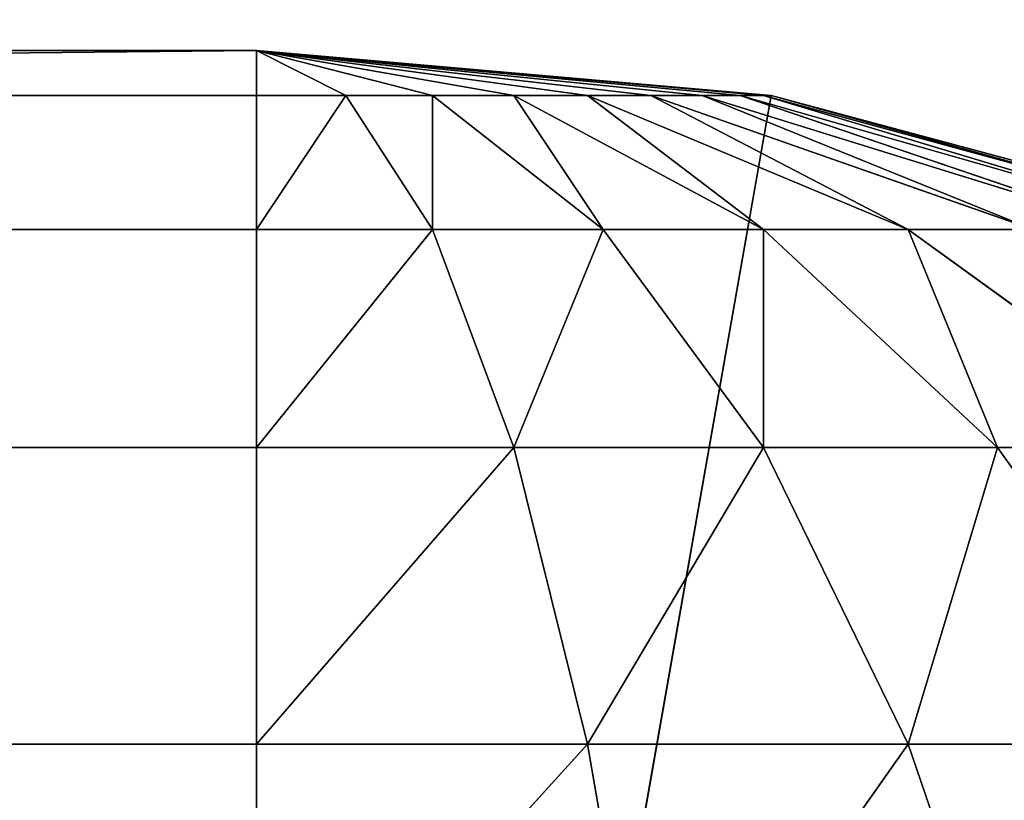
# Model space of a CAD drawing. Header units: centimetres. Extents: x 0.1 to 22.3, y 0.1 to 22.3.
# Tile 621 of 632: x 21.8215 to 21.8879, y 21.9652 to 22.0179. Entities that reach past the tile are written whole.
import ezdxf

# ---------------------------------------------------------------- set-up
doc = ezdxf.new("R2010")
doc.units = ezdxf.units.CM
doc.header["$LTSCALE"] = 2.54
doc.layers.get('0').update_dxf_attribs({"true_color": 0xff5454})

# ---------------------------------------------------------------- blocks, each defined once
blk = doc.blocks.new('Kosz na _mieci DELLA.STL')
at = {"color": 0}
for p, q in [((0.637475, 22.0158, 47.25), (21.837474, 22.0158, 47.25)), ((21.837474, 22.0158, 47.25), (0.637475, 22.0158, 15.95)), ((21.837474, 22.0158, 47.25), (0.637475, 22.0158, 15.95)), ((21.837474, 22.0158, 15.95), (0.637475, 22.0158, 15.95)), ((21.837474, 22.0158, 47.25), (0.637475, 21.8158, 47.25)), ((21.837474, 22.0158, 47.25), (0.637475, 21.8158, 47.25)), ((0.637475, 22.0158, 47.25), (21.837474, 22.0158, 47.25)), ((0.637475, 22.0158, 15.95), (21.837474, 22.012762, 15.915271)), ((0.637475, 22.0158, 15.95), (21.837474, 22.012762, 15.915271)), ((21.837474, 22.0158, 15.95), (0.637475, 22.0158, 15.95)), ((21.837474, 22.0158, 47.25), (21.837474, 22.0158, 15.95)), ((21.837474, 21.8158, 47.25), (21.837474, 22.0158, 47.25)), ((21.872205, 22.012762, 47.25), (21.837474, 22.0158, 47.25)), ((21.837474, 21.8158, 47.25), (21.837474, 22.0158, 47.25)), ((21.872205, 22.012762, 15.95), (21.837474, 22.0158, 15.95)), ((21.837474, 22.0158, 15.95), (21.872205, 22.012762, 47.25)), ((21.837474, 22.0158, 15.95), (21.872205, 22.012762, 47.25)), ((21.837474, 22.0158, 47.25), (21.837474, 22.0158, 15.95)), ((21.872205, 22.012762, 47.25), (21.837474, 22.0158, 47.25)), ((21.837474, 22.0158, 15.95), (21.837474, 22.012762, 15.915271)), ((21.872205, 22.012762, 15.95), (21.837474, 22.0158, 15.95)), ((21.871677, 22.012762, 15.94397), (21.837474, 22.0158, 15.95)), ((21.864079, 22.012762, 15.927676), (21.837474, 22.0158, 15.95)), ((21.837474, 22.0158, 15.95), (21.867551, 22.012762, 15.932635)), ((21.859799, 22.012762, 15.923396), (21.837474, 22.0158, 15.95)), ((21.864079, 22.012762, 15.927676), (21.837474, 22.0158, 15.95)), ((21.85484, 22.012762, 15.919923), (21.837474, 22.0158, 15.95)), ((21.859799, 22.012762, 15.923396), (21.837474, 22.0158, 15.95)), ((21.849353, 22.012762, 15.917365), (21.837474, 22.0158, 15.95)), ((21.85484, 22.012762, 15.919923), (21.837474, 22.0158, 15.95)), ((21.843504, 22.012762, 15.915797), (21.837474, 22.0158, 15.95)), ((21.849353, 22.012762, 15.917365), (21.837474, 22.0158, 15.95)), ((21.837474, 22.0158, 15.95), (21.837474, 22.012762, 15.915271)), ((21.843504, 22.012762, 15.915797), (21.837474, 22.0158, 15.95)), ((21.87011, 22.012762, 15.938121), (21.837474, 22.0158, 15.95)), ((21.871677, 22.012762, 15.94397), (21.837474, 22.0158, 15.95)), ((21.837474, 22.0158, 15.95), (21.867551, 22.012762, 15.932635)), ((21.87011, 22.012762, 15.938121), (21.837474, 22.0158, 15.95)), ((0.637475, 22.012762, 15.915271), (21.837474, 22.003738, 15.881596)), ((0.637475, 22.012762, 15.915271), (21.837474, 22.003738, 15.881596)), ((0.637475, 22.012762, 15.915271), (21.837474, 22.012762, 15.915271)), ((0.637475, 22.012762, 15.915271), (21.837474, 22.012762, 15.915271)), ((21.872205, 22.012762, 47.25), (21.837474, 21.8158, 47.25)), ((21.872205, 22.012762, 47.25), (21.837474, 21.8158, 47.25)), ((21.837474, 22.012762, 15.915271), (21.837474, 22.003738, 15.881596)), ((21.843504, 22.012762, 15.915797), (21.837474, 22.012762, 15.915271)), ((21.843504, 22.012762, 15.915797), (21.837474, 22.012762, 15.915271)), ((21.843504, 22.012762, 15.915797), (21.837474, 22.003738, 15.881596)), ((21.837474, 22.012762, 15.915271), (21.837474, 22.003738, 15.881596)), ((21.843504, 22.012762, 15.915797), (21.837474, 22.003738, 15.881596)), ((21.849353, 22.012762, 15.917365), (21.843504, 22.012762, 15.915797)), ((21.849353, 22.012762, 15.917365), (21.843504, 22.012762, 15.915797)), ((21.849353, 22.003738, 15.882635), (21.843504, 22.012762, 15.915797)), ((21.849353, 22.003738, 15.882635), (21.843504, 22.012762, 15.915797)), ((21.85484, 22.012762, 15.919923), (21.849353, 22.012762, 15.917365)), ((21.85484, 22.012762, 15.919923), (21.849353, 22.012762, 15.917365)), ((21.86087, 22.003738, 15.885721), (21.849353, 22.012762, 15.917365)), ((21.849353, 22.012762, 15.917365), (21.849353, 22.003738, 15.882635)), ((21.849353, 22.012762, 15.917365), (21.849353, 22.003738, 15.882635)), ((21.86087, 22.003738, 15.885721), (21.849353, 22.012762, 15.917365)), ((21.859799, 22.012762, 15.923396), (21.85484, 22.012762, 15.919923)), ((21.859799, 22.012762, 15.923396), (21.85484, 22.012762, 15.919923)), ((21.871677, 22.003738, 15.890761), (21.85484, 22.012762, 15.919923)), ((21.85484, 22.012762, 15.919923), (21.86087, 22.003738, 15.885721)), ((21.85484, 22.012762, 15.919923), (21.86087, 22.003738, 15.885721)), ((21.871677, 22.003738, 15.890761), (21.85484, 22.012762, 15.919923)), ((21.864079, 22.012762, 15.927676), (21.859799, 22.012762, 15.923396)), ((21.864079, 22.012762, 15.927676), (21.859799, 22.012762, 15.923396)), ((21.881444, 22.003738, 15.8976), (21.859799, 22.012762, 15.923396)), ((21.859799, 22.012762, 15.923396), (21.871677, 22.003738, 15.890761)), ((21.859799, 22.012762, 15.923396), (21.871677, 22.003738, 15.890761)), ((21.881444, 22.003738, 15.8976), (21.859799, 22.012762, 15.923396)), ((21.889876, 22.003738, 15.90603), (21.864079, 22.012762, 15.927676)), ((21.864079, 22.012762, 15.927676), (21.867551, 22.012762, 15.932635)), ((21.864079, 22.012762, 15.927676), (21.867551, 22.012762, 15.932635)), ((21.864079, 22.012762, 15.927676), (21.881444, 22.003738, 15.8976)), ((21.864079, 22.012762, 15.927676), (21.881444, 22.003738, 15.8976)), ((21.889876, 22.003738, 15.90603), (21.864079, 22.012762, 15.927676)), ((21.867551, 22.012762, 15.932635), (21.889876, 22.003738, 15.90603)), ((21.867551, 22.012762, 15.932635), (21.889876, 22.003738, 15.90603)), ((21.867551, 22.012762, 15.932635), (21.896715, 22.003738, 15.915797)), ((21.867551, 22.012762, 15.932635), (21.896715, 22.003738, 15.915797)), ((21.867551, 22.012762, 15.932635), (21.87011, 22.012762, 15.938121)), ((21.867551, 22.012762, 15.932635), (21.87011, 22.012762, 15.938121)), ((21.896715, 22.003738, 15.915797), (21.87011, 22.012762, 15.938121)), ((21.87011, 22.012762, 15.938121), (21.901753, 22.003738, 15.926604)), ((21.87011, 22.012762, 15.938121), (21.901753, 22.003738, 15.926604)), ((21.87011, 22.012762, 15.938121), (21.871677, 22.012762, 15.94397)), ((21.87011, 22.012762, 15.938121), (21.871677, 22.012762, 15.94397)), ((21.896715, 22.003738, 15.915797), (21.87011, 22.012762, 15.938121)), ((21.872205, 22.012762, 15.95), (21.871677, 22.012762, 15.94397)), ((21.871677, 22.012762, 15.94397), (21.901753, 22.003738, 15.926604)), ((21.871677, 22.012762, 15.94397), (21.901753, 22.003738, 15.926604)), ((21.871677, 22.012762, 15.94397), (21.90484, 22.003738, 15.938121)), ((21.871677, 22.012762, 15.94397), (21.90484, 22.003738, 15.938121)), ((21.872205, 22.012762, 15.95), (21.871677, 22.012762, 15.94397)), ((21.905879, 22.003738, 47.25), (21.872205, 22.012762, 47.25)), ((21.905879, 22.003738, 15.95), (21.872205, 22.012762, 15.95)), ((21.872205, 22.012762, 15.95), (21.905879, 22.003738, 47.25)), ((21.872205, 22.012762, 15.95), (21.905879, 22.003738, 47.25)), ((21.872205, 22.012762, 15.95), (21.872205, 22.012762, 47.25)), ((21.905879, 22.003738, 47.25), (21.872205, 22.012762, 47.25)), ((21.872205, 22.012762, 15.95), (21.872205, 22.012762, 47.25)), ((21.872205, 22.012762, 15.95), (21.90484, 22.003738, 15.938121)), ((21.872205, 22.012762, 15.95), (21.90484, 22.003738, 15.938121)), ((21.905879, 22.003738, 15.95), (21.872205, 22.012762, 15.95)), ((0.637475, 22.003738, 15.881596), (21.837474, 21.989006, 15.85)), ((0.637475, 22.003738, 15.881596), (21.837474, 21.989006, 15.85)), ((0.637475, 22.003738, 15.881596), (21.837474, 22.003738, 15.881596)), ((0.637475, 22.003738, 15.881596), (21.837474, 22.003738, 15.881596)), ((21.837474, 22.003738, 15.881596), (21.837474, 21.989006, 15.85)), ((21.849353, 22.003738, 15.882635), (21.837474, 22.003738, 15.881596)), ((21.849353, 22.003738, 15.882635), (21.837474, 22.003738, 15.881596)), ((21.849353, 22.003738, 15.882635), (21.837474, 21.989006, 15.85)), ((21.837474, 22.003738, 15.881596), (21.837474, 21.989006, 15.85)), ((21.849353, 22.003738, 15.882635), (21.837474, 21.989006, 15.85)), ((21.86087, 22.003738, 15.885721), (21.849353, 22.003738, 15.882635)), ((21.86087, 22.003738, 15.885721), (21.849353, 22.003738, 15.882635)), ((21.85484, 21.989006, 15.85152), (21.849353, 22.003738, 15.882635)), ((21.85484, 21.989006, 15.85152), (21.849353, 22.003738, 15.882635)), ((21.86087, 22.003738, 15.885721), (21.85484, 21.989006, 15.85152)), ((21.86087, 22.003738, 15.885721), (21.85484, 21.989006, 15.85152)), ((21.871677, 22.003738, 15.890761), (21.86087, 22.003738, 15.885721)), ((21.871677, 22.003738, 15.890761), (21.86087, 22.003738, 15.885721)), ((21.871677, 21.989006, 15.85603), (21.86087, 22.003738, 15.885721)), ((21.871677, 21.989006, 15.85603), (21.86087, 22.003738, 15.885721)), ((21.881444, 22.003738, 15.8976), (21.871677, 22.003738, 15.890761)), ((21.881444, 22.003738, 15.8976), (21.871677, 22.003738, 15.890761)), ((21.887474, 21.989006, 15.863397), (21.871677, 22.003738, 15.890761)), ((21.871677, 22.003738, 15.890761), (21.871677, 21.989006, 15.85603)), ((21.871677, 22.003738, 15.890761), (21.871677, 21.989006, 15.85603)), ((21.887474, 21.989006, 15.863397), (21.871677, 22.003738, 15.890761)), ((21.889876, 22.003738, 15.90603), (21.881444, 22.003738, 15.8976)), ((21.889876, 22.003738, 15.90603), (21.881444, 22.003738, 15.8976)), ((21.901753, 21.989006, 15.873396), (21.881444, 22.003738, 15.8976)), ((21.881444, 22.003738, 15.8976), (21.887474, 21.989006, 15.863397)), ((21.881444, 22.003738, 15.8976), (21.887474, 21.989006, 15.863397)), ((21.901753, 21.989006, 15.873396), (21.881444, 22.003738, 15.8976)), ((0.637475, 21.989006, 15.85), (21.837474, 21.969009, 15.821443)), ((0.637475, 21.989006, 15.85), (21.837474, 21.969009, 15.821443)), ((0.637475, 21.989006, 15.85), (21.837474, 21.989006, 15.85)), ((0.637475, 21.989006, 15.85), (21.837474, 21.989006, 15.85)), ((21.837474, 21.989006, 15.85), (21.837474, 21.969009, 15.821443)), ((21.85484, 21.989006, 15.85152), (21.837474, 21.989006, 15.85)), ((21.85484, 21.989006, 15.85152), (21.837474, 21.989006, 15.85)), ((21.85484, 21.989006, 15.85152), (21.837474, 21.969009, 15.821443)), ((21.837474, 21.989006, 15.85), (21.837474, 21.969009, 15.821443)), ((21.85484, 21.989006, 15.85152), (21.837474, 21.969009, 15.821443)), ((21.871677, 21.989006, 15.85603), (21.85484, 21.989006, 15.85152)), ((21.871677, 21.989006, 15.85603), (21.85484, 21.989006, 15.85152)), ((21.859799, 21.969009, 15.823396), (21.85484, 21.989006, 15.85152)), ((21.859799, 21.969009, 15.823396), (21.85484, 21.989006, 15.85152)), ((21.871677, 21.989006, 15.85603), (21.859799, 21.969009, 15.823396)), ((21.871677, 21.989006, 15.85603), (21.859799, 21.969009, 15.823396)), ((21.887474, 21.989006, 15.863397), (21.871677, 21.989006, 15.85603)), ((21.887474, 21.989006, 15.863397), (21.871677, 21.989006, 15.85603)), ((21.881444, 21.969009, 15.829196), (21.871677, 21.989006, 15.85603)), ((21.881444, 21.969009, 15.829196), (21.871677, 21.989006, 15.85603)), ((21.887474, 21.989006, 15.863397), (21.881444, 21.969009, 15.829196)), ((21.887474, 21.989006, 15.863397), (21.881444, 21.969009, 15.829196)), ((21.901753, 21.989006, 15.873396), (21.887474, 21.989006, 15.863397)), ((21.901753, 21.989006, 15.873396), (21.887474, 21.989006, 15.863397)), ((21.901753, 21.969009, 15.838666), (21.887474, 21.989006, 15.863397)), ((21.901753, 21.969009, 15.838666), (21.887474, 21.989006, 15.863397)), ((0.637475, 21.969009, 15.821443), (21.837474, 21.969009, 15.821443)), ((0.637475, 21.969009, 15.821443), (21.837474, 21.969009, 15.821443)), ((21.837474, 21.969009, 15.821443), (21.837474, 21.944357, 15.796791)), ((21.859799, 21.969009, 15.823396), (21.837474, 21.969009, 15.821443)), ((21.859799, 21.969009, 15.823396), (21.837474, 21.969009, 15.821443)), ((21.859799, 21.969009, 15.823396), (21.837474, 21.944357, 15.796791)), ((21.837474, 21.969009, 15.821443), (21.837474, 21.944357, 15.796791)), ((21.859799, 21.969009, 15.823396), (21.837474, 21.944357, 15.796791)), ((21.881444, 21.969009, 15.829196), (21.859799, 21.969009, 15.823396)), ((21.881444, 21.969009, 15.829196), (21.859799, 21.969009, 15.823396)), ((21.864079, 21.944357, 15.799118), (21.859799, 21.969009, 15.823396)), ((21.864079, 21.944357, 15.799118), (21.859799, 21.969009, 15.823396)), ((21.881444, 21.969009, 15.829196), (21.864079, 21.944357, 15.799118)), ((21.881444, 21.969009, 15.829196), (21.864079, 21.944357, 15.799118)), ((21.901753, 21.969009, 15.838666), (21.881444, 21.969009, 15.829196)), ((21.901753, 21.969009, 15.838666), (21.881444, 21.969009, 15.829196)), ((21.889876, 21.944357, 15.80603), (21.881444, 21.969009, 15.829196)), ((21.889876, 21.944357, 15.80603), (21.881444, 21.969009, 15.829196))]:
    blk.add_line(p, q, dxfattribs=at)
mesh = blk.add_polyface(dxfattribs=at)
corners = [(22.137474, 22.1158, 47.35), (0.337475, 22.1158, 47.35), (3.637475, 19.8158, 47.35)]
mesh.append_faces([[corners[k] for k in face] for face in [(0, 1, 2)]], dxfattribs={"color": 0})
mesh = blk.add_polyface(dxfattribs=at)
corners = [(22.137474, 22.1158, 47.25), (18.837474, 19.8158, 47.25), (0.337475, 22.1158, 47.25)]
mesh.append_faces([[corners[k] for k in face] for face in [(0, 1, 2)]], dxfattribs={"color": 0})
mesh = blk.add_polyface(dxfattribs=at)
corners = [(22.137474, 22.1158, 47.35), (3.637475, 19.8158, 47.35), (18.837474, 19.8158, 47.35)]
mesh.append_faces([[corners[k] for k in face] for face in [(0, 1, 2)]], dxfattribs={"color": 0})
mesh = blk.add_polyface(dxfattribs=at)
corners = [(22.137474, 22.1158, 47.35), (18.837474, 19.8158, 47.35), (19.011122, 19.800609, 47.35)]
mesh.append_faces([[corners[k] for k in face] for face in [(0, 1, 2)]], dxfattribs={"color": 0})
mesh = blk.add_polyface(dxfattribs=at)
corners = [(22.137474, 22.1158, 47.25), (19.011122, 19.800609, 47.25), (18.837474, 19.8158, 47.25)]
mesh.append_faces([[corners[k] for k in face] for face in [(0, 1, 2)]], dxfattribs={"color": 0})
mesh = blk.add_polyface(dxfattribs=at)
corners = [(22.137474, 22.1158, 47.35), (19.011122, 19.800609, 47.35), (19.179495, 19.755493, 47.35)]
mesh.append_faces([[corners[k] for k in face] for face in [(0, 1, 2)]], dxfattribs={"color": 0})
mesh = blk.add_polyface(dxfattribs=at)
corners = [(22.137474, 22.1158, 47.25), (19.179495, 19.755493, 47.25), (19.011122, 19.800609, 47.25)]
mesh.append_faces([[corners[k] for k in face] for face in [(0, 1, 2)]], dxfattribs={"color": 0})
mesh = blk.add_polyface(dxfattribs=at)
corners = [(22.137474, 22.1158, 47.35), (19.179495, 19.755493, 47.35), (19.337474, 19.681827, 47.35)]
mesh.append_faces([[corners[k] for k in face] for face in [(0, 1, 2)]], dxfattribs={"color": 0})
mesh = blk.add_polyface(dxfattribs=at)
corners = [(22.137474, 22.1158, 47.25), (19.337474, 19.681827, 47.25), (19.179495, 19.755493, 47.25)]
mesh.append_faces([[corners[k] for k in face] for face in [(0, 1, 2)]], dxfattribs={"color": 0})
mesh = blk.add_polyface(dxfattribs=at)
corners = [(22.137474, 22.1158, 47.35), (19.337474, 19.681827, 47.35), (19.480263, 19.581845, 47.35)]
mesh.append_faces([[corners[k] for k in face] for face in [(0, 1, 2)]], dxfattribs={"color": 0})
mesh = blk.add_polyface(dxfattribs=at)
corners = [(22.137474, 22.1158, 47.25), (19.480263, 19.581845, 47.25), (19.337474, 19.681827, 47.25)]
mesh.append_faces([[corners[k] for k in face] for face in [(0, 1, 2)]], dxfattribs={"color": 0})
mesh = blk.add_polyface(dxfattribs=at)
corners = [(22.137474, 22.1158, 47.35), (19.480263, 19.581845, 47.35), (19.603519, 19.458588, 47.35)]
mesh.append_faces([[corners[k] for k in face] for face in [(0, 1, 2)]], dxfattribs={"color": 0})
mesh = blk.add_polyface(dxfattribs=at)
corners = [(22.137474, 22.1158, 47.25), (19.603519, 19.458588, 47.25), (19.480263, 19.581845, 47.25)]
mesh.append_faces([[corners[k] for k in face] for face in [(0, 1, 2)]], dxfattribs={"color": 0})
mesh = blk.add_polyface(dxfattribs=at)
corners = [(22.137474, 22.1158, 47.35), (19.603519, 19.458588, 47.35), (19.7035, 19.3158, 47.35)]
mesh.append_faces([[corners[k] for k in face] for face in [(0, 1, 2)]], dxfattribs={"color": 0})
mesh = blk.add_polyface(dxfattribs=at)
corners = [(22.137474, 22.1158, 47.25), (19.7035, 19.3158, 47.25), (19.603519, 19.458588, 47.25)]
mesh.append_faces([[corners[k] for k in face] for face in [(0, 1, 2)]], dxfattribs={"color": 0})
mesh = blk.add_polyface(dxfattribs=at)
corners = [(22.137474, 22.1158, 47.35), (19.7035, 19.3158, 47.35), (19.777167, 19.15782, 47.35)]
mesh.append_faces([[corners[k] for k in face] for face in [(0, 1, 2)]], dxfattribs={"color": 0})
mesh = blk.add_polyface(dxfattribs=at)
corners = [(22.137474, 22.1158, 47.25), (19.777167, 19.15782, 47.25), (19.7035, 19.3158, 47.25)]
mesh.append_faces([[corners[k] for k in face] for face in [(0, 1, 2)]], dxfattribs={"color": 0})
mesh = blk.add_polyface(dxfattribs=at)
corners = [(22.137474, 22.1158, 47.35), (19.777167, 19.15782, 47.35), (19.822282, 18.989449, 47.35)]
mesh.append_faces([[corners[k] for k in face] for face in [(0, 1, 2)]], dxfattribs={"color": 0})
mesh = blk.add_polyface(dxfattribs=at)
corners = [(22.137474, 22.1158, 47.25), (19.822282, 18.989449, 47.25), (19.777167, 19.15782, 47.25)]
mesh.append_faces([[corners[k] for k in face] for face in [(0, 1, 2)]], dxfattribs={"color": 0})
mesh = blk.add_polyface(dxfattribs=at)
corners = [(22.137474, 22.1158, 47.35), (19.822282, 18.989449, 47.35), (19.837476, 18.8158, 47.35)]
mesh.append_faces([[corners[k] for k in face] for face in [(0, 1, 2)]], dxfattribs={"color": 0})
mesh = blk.add_polyface(dxfattribs=at)
corners = [(22.137474, 22.1158, 47.25), (19.837476, 18.8158, 47.25), (19.822282, 18.989449, 47.25)]
mesh.append_faces([[corners[k] for k in face] for face in [(0, 1, 2)]], dxfattribs={"color": 0})
mesh = blk.add_polyface(dxfattribs=at)
corners = [(22.137474, 22.1158, 47.35), (19.837476, 18.8158, 47.35), (22.137474, 0.315801, 47.35)]
mesh.append_faces([[corners[k] for k in face] for face in [(0, 1, 2)]], dxfattribs={"color": 0})
mesh = blk.add_polyface(dxfattribs=at)
corners = [(22.137474, 0.315801, 47.25), (19.837476, 3.615801, 47.25), (22.137474, 22.1158, 47.25)]
mesh.append_faces([[corners[k] for k in face] for face in [(0, 1, 2)]], dxfattribs={"color": 0})
mesh = blk.add_polyface(dxfattribs=at)
corners = [(22.137474, 22.1158, 47.25), (19.837476, 3.615801, 47.25), (19.837476, 18.8158, 47.25)]
mesh.append_faces([[corners[k] for k in face] for face in [(0, 1, 2)]], dxfattribs={"color": 0})
mesh = blk.add_polyface(dxfattribs=at)
corners = [(21.837474, 22.0158, 47.25), (0.637475, 22.0158, 15.95), (0.637475, 22.0158, 47.25)]
mesh.append_faces([[corners[k] for k in face] for face in [(0, 1, 2)]], dxfattribs={"color": 0})
mesh = blk.add_polyface(dxfattribs=at)
corners = [(21.837474, 22.0158, 47.25), (21.837474, 22.0158, 15.95), (0.637475, 22.0158, 15.95)]
mesh.append_faces([[corners[k] for k in face] for face in [(0, 1, 2)]], dxfattribs={"color": 0})
mesh = blk.add_polyface(dxfattribs=at)
corners = [(21.837474, 22.0158, 47.25), (0.637475, 21.8158, 47.25), (21.837474, 21.8158, 47.25)]
mesh.append_faces([[corners[k] for k in face] for face in [(0, 1, 2)]], dxfattribs={"color": 0})
mesh = blk.add_polyface(dxfattribs=at)
corners = [(21.837474, 22.0158, 47.25), (0.637475, 22.0158, 47.25), (0.637475, 21.8158, 47.25)]
mesh.append_faces([[corners[k] for k in face] for face in [(0, 1, 2)]], dxfattribs={"color": 0})
mesh = blk.add_polyface(dxfattribs=at)
corners = [(0.637475, 22.0158, 15.95), (21.837474, 22.012762, 15.915271), (0.637475, 22.012762, 15.915271)]
mesh.append_faces([[corners[k] for k in face] for face in [(0, 1, 2)]], dxfattribs={"color": 0})
mesh = blk.add_polyface(dxfattribs=at)
corners = [(21.837474, 22.0158, 15.95), (21.837474, 22.012762, 15.915271), (0.637475, 22.0158, 15.95)]
mesh.append_faces([[corners[k] for k in face] for face in [(0, 1, 2)]], dxfattribs={"color": 0})
mesh = blk.add_polyface(dxfattribs=at)
corners = [(21.872205, 22.012762, 47.25), (21.837474, 22.0158, 47.25), (21.837474, 21.8158, 47.25)]
mesh.append_faces([[corners[k] for k in face] for face in [(0, 1, 2)]], dxfattribs={"color": 0})
mesh = blk.add_polyface(dxfattribs=at)
corners = [(21.872205, 22.012762, 47.25), (21.872205, 22.012762, 15.95), (21.837474, 22.0158, 15.95)]
mesh.append_faces([[corners[k] for k in face] for face in [(0, 1, 2)]], dxfattribs={"color": 0})
mesh = blk.add_polyface(dxfattribs=at)
corners = [(21.872205, 22.012762, 47.25), (21.837474, 22.0158, 15.95), (21.837474, 22.0158, 47.25)]
mesh.append_faces([[corners[k] for k in face] for face in [(0, 1, 2)]], dxfattribs={"color": 0})
mesh = blk.add_polyface(dxfattribs=at)
corners = [(21.872205, 22.012762, 15.95), (21.871677, 22.012762, 15.94397), (21.837474, 22.0158, 15.95)]
mesh.append_faces([[corners[k] for k in face] for face in [(0, 1, 2)]], dxfattribs={"color": 0})
mesh = blk.add_polyface(dxfattribs=at)
corners = [(21.837474, 22.0158, 15.95), (21.867551, 22.012762, 15.932635), (21.864079, 22.012762, 15.927676)]
mesh.append_faces([[corners[k] for k in face] for face in [(0, 1, 2)]], dxfattribs={"color": 0})
mesh = blk.add_polyface(dxfattribs=at)
corners = [(21.837474, 22.0158, 15.95), (21.864079, 22.012762, 15.927676), (21.859799, 22.012762, 15.923396)]
mesh.append_faces([[corners[k] for k in face] for face in [(0, 1, 2)]], dxfattribs={"color": 0})
mesh = blk.add_polyface(dxfattribs=at)
corners = [(21.837474, 22.0158, 15.95), (21.859799, 22.012762, 15.923396), (21.85484, 22.012762, 15.919923)]
mesh.append_faces([[corners[k] for k in face] for face in [(0, 1, 2)]], dxfattribs={"color": 0})
mesh = blk.add_polyface(dxfattribs=at)
corners = [(21.837474, 22.0158, 15.95), (21.85484, 22.012762, 15.919923), (21.849353, 22.012762, 15.917365)]
mesh.append_faces([[corners[k] for k in face] for face in [(0, 1, 2)]], dxfattribs={"color": 0})
mesh = blk.add_polyface(dxfattribs=at)
corners = [(21.837474, 22.0158, 15.95), (21.849353, 22.012762, 15.917365), (21.843504, 22.012762, 15.915797)]
mesh.append_faces([[corners[k] for k in face] for face in [(0, 1, 2)]], dxfattribs={"color": 0})
mesh = blk.add_polyface(dxfattribs=at)
corners = [(21.837474, 22.0158, 15.95), (21.843504, 22.012762, 15.915797), (21.837474, 22.012762, 15.915271)]
mesh.append_faces([[corners[k] for k in face] for face in [(0, 1, 2)]], dxfattribs={"color": 0})
mesh = blk.add_polyface(dxfattribs=at)
corners = [(21.837474, 22.0158, 15.95), (21.871677, 22.012762, 15.94397), (21.87011, 22.012762, 15.938121)]
mesh.append_faces([[corners[k] for k in face] for face in [(0, 1, 2)]], dxfattribs={"color": 0})
mesh = blk.add_polyface(dxfattribs=at)
corners = [(21.837474, 22.0158, 15.95), (21.87011, 22.012762, 15.938121), (21.867551, 22.012762, 15.932635)]
mesh.append_faces([[corners[k] for k in face] for face in [(0, 1, 2)]], dxfattribs={"color": 0})
mesh = blk.add_polyface(dxfattribs=at)
corners = [(0.637475, 22.012762, 15.915271), (21.837474, 22.003738, 15.881596), (0.637475, 22.003738, 15.881596)]
mesh.append_faces([[corners[k] for k in face] for face in [(0, 1, 2)]], dxfattribs={"color": 0})
mesh = blk.add_polyface(dxfattribs=at)
corners = [(21.837474, 22.012762, 15.915271), (21.837474, 22.003738, 15.881596), (0.637475, 22.012762, 15.915271)]
mesh.append_faces([[corners[k] for k in face] for face in [(0, 1, 2)]], dxfattribs={"color": 0})
mesh = blk.add_polyface(dxfattribs=at)
corners = [(21.905879, 22.003738, 47.25), (21.872205, 22.012762, 47.25), (21.837474, 21.8158, 47.25)]
mesh.append_faces([[corners[k] for k in face] for face in [(0, 1, 2)]], dxfattribs={"color": 0})
mesh = blk.add_polyface(dxfattribs=at)
corners = [(21.843504, 22.012762, 15.915797), (21.837474, 22.003738, 15.881596), (21.837474, 22.012762, 15.915271)]
mesh.append_faces([[corners[k] for k in face] for face in [(0, 1, 2)]], dxfattribs={"color": 0})
mesh = blk.add_polyface(dxfattribs=at)
corners = [(21.843504, 22.012762, 15.915797), (21.849353, 22.003738, 15.882635), (21.837474, 22.003738, 15.881596)]
mesh.append_faces([[corners[k] for k in face] for face in [(0, 1, 2)]], dxfattribs={"color": 0})
mesh = blk.add_polyface(dxfattribs=at)
corners = [(21.849353, 22.012762, 15.917365), (21.849353, 22.003738, 15.882635), (21.843504, 22.012762, 15.915797)]
mesh.append_faces([[corners[k] for k in face] for face in [(0, 1, 2)]], dxfattribs={"color": 0})
mesh = blk.add_polyface(dxfattribs=at)
corners = [(21.85484, 22.012762, 15.919923), (21.86087, 22.003738, 15.885721), (21.849353, 22.012762, 15.917365)]
mesh.append_faces([[corners[k] for k in face] for face in [(0, 1, 2)]], dxfattribs={"color": 0})
mesh = blk.add_polyface(dxfattribs=at)
corners = [(21.849353, 22.012762, 15.917365), (21.86087, 22.003738, 15.885721), (21.849353, 22.003738, 15.882635)]
mesh.append_faces([[corners[k] for k in face] for face in [(0, 1, 2)]], dxfattribs={"color": 0})
mesh = blk.add_polyface(dxfattribs=at)
corners = [(21.859799, 22.012762, 15.923396), (21.871677, 22.003738, 15.890761), (21.85484, 22.012762, 15.919923)]
mesh.append_faces([[corners[k] for k in face] for face in [(0, 1, 2)]], dxfattribs={"color": 0})
mesh = blk.add_polyface(dxfattribs=at)
corners = [(21.85484, 22.012762, 15.919923), (21.871677, 22.003738, 15.890761), (21.86087, 22.003738, 15.885721)]
mesh.append_faces([[corners[k] for k in face] for face in [(0, 1, 2)]], dxfattribs={"color": 0})
mesh = blk.add_polyface(dxfattribs=at)
corners = [(21.864079, 22.012762, 15.927676), (21.881444, 22.003738, 15.8976), (21.859799, 22.012762, 15.923396)]
mesh.append_faces([[corners[k] for k in face] for face in [(0, 1, 2)]], dxfattribs={"color": 0})
mesh = blk.add_polyface(dxfattribs=at)
corners = [(21.859799, 22.012762, 15.923396), (21.881444, 22.003738, 15.8976), (21.871677, 22.003738, 15.890761)]
mesh.append_faces([[corners[k] for k in face] for face in [(0, 1, 2)]], dxfattribs={"color": 0})
mesh = blk.add_polyface(dxfattribs=at)
corners = [(21.867551, 22.012762, 15.932635), (21.889876, 22.003738, 15.90603), (21.864079, 22.012762, 15.927676)]
mesh.append_faces([[corners[k] for k in face] for face in [(0, 1, 2)]], dxfattribs={"color": 0})
mesh = blk.add_polyface(dxfattribs=at)
corners = [(21.864079, 22.012762, 15.927676), (21.889876, 22.003738, 15.90603), (21.881444, 22.003738, 15.8976)]
mesh.append_faces([[corners[k] for k in face] for face in [(0, 1, 2)]], dxfattribs={"color": 0})
mesh = blk.add_polyface(dxfattribs=at)
corners = [(21.867551, 22.012762, 15.932635), (21.896715, 22.003738, 15.915797), (21.889876, 22.003738, 15.90603)]
mesh.append_faces([[corners[k] for k in face] for face in [(0, 1, 2)]], dxfattribs={"color": 0})
mesh = blk.add_polyface(dxfattribs=at)
corners = [(21.87011, 22.012762, 15.938121), (21.896715, 22.003738, 15.915797), (21.867551, 22.012762, 15.932635)]
mesh.append_faces([[corners[k] for k in face] for face in [(0, 1, 2)]], dxfattribs={"color": 0})
mesh = blk.add_polyface(dxfattribs=at)
corners = [(21.87011, 22.012762, 15.938121), (21.901753, 22.003738, 15.926604), (21.896715, 22.003738, 15.915797)]
mesh.append_faces([[corners[k] for k in face] for face in [(0, 1, 2)]], dxfattribs={"color": 0})
mesh = blk.add_polyface(dxfattribs=at)
corners = [(21.871677, 22.012762, 15.94397), (21.901753, 22.003738, 15.926604), (21.87011, 22.012762, 15.938121)]
mesh.append_faces([[corners[k] for k in face] for face in [(0, 1, 2)]], dxfattribs={"color": 0})
mesh = blk.add_polyface(dxfattribs=at)
corners = [(21.871677, 22.012762, 15.94397), (21.90484, 22.003738, 15.938121), (21.901753, 22.003738, 15.926604)]
mesh.append_faces([[corners[k] for k in face] for face in [(0, 1, 2)]], dxfattribs={"color": 0})
mesh = blk.add_polyface(dxfattribs=at)
corners = [(21.872205, 22.012762, 15.95), (21.90484, 22.003738, 15.938121), (21.871677, 22.012762, 15.94397)]
mesh.append_faces([[corners[k] for k in face] for face in [(0, 1, 2)]], dxfattribs={"color": 0})
mesh = blk.add_polyface(dxfattribs=at)
corners = [(21.905879, 22.003738, 47.25), (21.905879, 22.003738, 15.95), (21.872205, 22.012762, 15.95)]
mesh.append_faces([[corners[k] for k in face] for face in [(0, 1, 2)]], dxfattribs={"color": 0})
mesh = blk.add_polyface(dxfattribs=at)
corners = [(21.905879, 22.003738, 47.25), (21.872205, 22.012762, 15.95), (21.872205, 22.012762, 47.25)]
mesh.append_faces([[corners[k] for k in face] for face in [(0, 1, 2)]], dxfattribs={"color": 0})
mesh = blk.add_polyface(dxfattribs=at)
corners = [(21.905879, 22.003738, 15.95), (21.90484, 22.003738, 15.938121), (21.872205, 22.012762, 15.95)]
mesh.append_faces([[corners[k] for k in face] for face in [(0, 1, 2)]], dxfattribs={"color": 0})
mesh = blk.add_polyface(dxfattribs=at)
corners = [(0.637475, 22.003738, 15.881596), (21.837474, 21.989006, 15.85), (0.637475, 21.989006, 15.85)]
mesh.append_faces([[corners[k] for k in face] for face in [(0, 1, 2)]], dxfattribs={"color": 0})
mesh = blk.add_polyface(dxfattribs=at)
corners = [(21.837474, 22.003738, 15.881596), (21.837474, 21.989006, 15.85), (0.637475, 22.003738, 15.881596)]
mesh.append_faces([[corners[k] for k in face] for face in [(0, 1, 2)]], dxfattribs={"color": 0})
mesh = blk.add_polyface(dxfattribs=at)
corners = [(21.937474, 21.989006, 47.25), (21.905879, 22.003738, 47.25), (21.837474, 21.8158, 47.25)]
mesh.append_faces([[corners[k] for k in face] for face in [(0, 1, 2)]], dxfattribs={"color": 0})
mesh = blk.add_polyface(dxfattribs=at)
corners = [(21.849353, 22.003738, 15.882635), (21.837474, 21.989006, 15.85), (21.837474, 22.003738, 15.881596)]
mesh.append_faces([[corners[k] for k in face] for face in [(0, 1, 2)]], dxfattribs={"color": 0})
mesh = blk.add_polyface(dxfattribs=at)
corners = [(21.849353, 22.003738, 15.882635), (21.85484, 21.989006, 15.85152), (21.837474, 21.989006, 15.85)]
mesh.append_faces([[corners[k] for k in face] for face in [(0, 1, 2)]], dxfattribs={"color": 0})
mesh = blk.add_polyface(dxfattribs=at)
corners = [(21.86087, 22.003738, 15.885721), (21.85484, 21.989006, 15.85152), (21.849353, 22.003738, 15.882635)]
mesh.append_faces([[corners[k] for k in face] for face in [(0, 1, 2)]], dxfattribs={"color": 0})
mesh = blk.add_polyface(dxfattribs=at)
corners = [(21.86087, 22.003738, 15.885721), (21.871677, 21.989006, 15.85603), (21.85484, 21.989006, 15.85152)]
mesh.append_faces([[corners[k] for k in face] for face in [(0, 1, 2)]], dxfattribs={"color": 0})
mesh = blk.add_polyface(dxfattribs=at)
corners = [(21.871677, 22.003738, 15.890761), (21.871677, 21.989006, 15.85603), (21.86087, 22.003738, 15.885721)]
mesh.append_faces([[corners[k] for k in face] for face in [(0, 1, 2)]], dxfattribs={"color": 0})
mesh = blk.add_polyface(dxfattribs=at)
corners = [(21.881444, 22.003738, 15.8976), (21.887474, 21.989006, 15.863397), (21.871677, 22.003738, 15.890761)]
mesh.append_faces([[corners[k] for k in face] for face in [(0, 1, 2)]], dxfattribs={"color": 0})
mesh = blk.add_polyface(dxfattribs=at)
corners = [(21.871677, 22.003738, 15.890761), (21.887474, 21.989006, 15.863397), (21.871677, 21.989006, 15.85603)]
mesh.append_faces([[corners[k] for k in face] for face in [(0, 1, 2)]], dxfattribs={"color": 0})
mesh = blk.add_polyface(dxfattribs=at)
corners = [(21.889876, 22.003738, 15.90603), (21.901753, 21.989006, 15.873396), (21.881444, 22.003738, 15.8976)]
mesh.append_faces([[corners[k] for k in face] for face in [(0, 1, 2)]], dxfattribs={"color": 0})
mesh = blk.add_polyface(dxfattribs=at)
corners = [(21.881444, 22.003738, 15.8976), (21.901753, 21.989006, 15.873396), (21.887474, 21.989006, 15.863397)]
mesh.append_faces([[corners[k] for k in face] for face in [(0, 1, 2)]], dxfattribs={"color": 0})
mesh = blk.add_polyface(dxfattribs=at)
corners = [(0.637475, 21.989006, 15.85), (21.837474, 21.969009, 15.821443), (0.637475, 21.969009, 15.821443)]
mesh.append_faces([[corners[k] for k in face] for face in [(0, 1, 2)]], dxfattribs={"color": 0})
mesh = blk.add_polyface(dxfattribs=at)
corners = [(21.837474, 21.989006, 15.85), (21.837474, 21.969009, 15.821443), (0.637475, 21.989006, 15.85)]
mesh.append_faces([[corners[k] for k in face] for face in [(0, 1, 2)]], dxfattribs={"color": 0})
mesh = blk.add_polyface(dxfattribs=at)
corners = [(21.966032, 21.969009, 47.25), (21.937474, 21.989006, 47.25), (21.837474, 21.8158, 47.25)]
mesh.append_faces([[corners[k] for k in face] for face in [(0, 1, 2)]], dxfattribs={"color": 0})
mesh = blk.add_polyface(dxfattribs=at)
corners = [(21.85484, 21.989006, 15.85152), (21.837474, 21.969009, 15.821443), (21.837474, 21.989006, 15.85)]
mesh.append_faces([[corners[k] for k in face] for face in [(0, 1, 2)]], dxfattribs={"color": 0})
mesh = blk.add_polyface(dxfattribs=at)
corners = [(21.85484, 21.989006, 15.85152), (21.859799, 21.969009, 15.823396), (21.837474, 21.969009, 15.821443)]
mesh.append_faces([[corners[k] for k in face] for face in [(0, 1, 2)]], dxfattribs={"color": 0})
mesh = blk.add_polyface(dxfattribs=at)
corners = [(21.871677, 21.989006, 15.85603), (21.859799, 21.969009, 15.823396), (21.85484, 21.989006, 15.85152)]
mesh.append_faces([[corners[k] for k in face] for face in [(0, 1, 2)]], dxfattribs={"color": 0})
mesh = blk.add_polyface(dxfattribs=at)
corners = [(21.871677, 21.989006, 15.85603), (21.881444, 21.969009, 15.829196), (21.859799, 21.969009, 15.823396)]
mesh.append_faces([[corners[k] for k in face] for face in [(0, 1, 2)]], dxfattribs={"color": 0})
mesh = blk.add_polyface(dxfattribs=at)
corners = [(21.887474, 21.989006, 15.863397), (21.881444, 21.969009, 15.829196), (21.871677, 21.989006, 15.85603)]
mesh.append_faces([[corners[k] for k in face] for face in [(0, 1, 2)]], dxfattribs={"color": 0})
mesh = blk.add_polyface(dxfattribs=at)
corners = [(21.887474, 21.989006, 15.863397), (21.901753, 21.969009, 15.838666), (21.881444, 21.969009, 15.829196)]
mesh.append_faces([[corners[k] for k in face] for face in [(0, 1, 2)]], dxfattribs={"color": 0})
mesh = blk.add_polyface(dxfattribs=at)
corners = [(21.901753, 21.989006, 15.873396), (21.901753, 21.969009, 15.838666), (21.887474, 21.989006, 15.863397)]
mesh.append_faces([[corners[k] for k in face] for face in [(0, 1, 2)]], dxfattribs={"color": 0})
mesh = blk.add_polyface(dxfattribs=at)
corners = [(0.637475, 21.969009, 15.821443), (21.837474, 21.944357, 15.796791), (0.637475, 21.944357, 15.796791)]
mesh.append_faces([[corners[k] for k in face] for face in [(0, 1, 2)]], dxfattribs={"color": 0})
mesh = blk.add_polyface(dxfattribs=at)
corners = [(21.837474, 21.969009, 15.821443), (21.837474, 21.944357, 15.796791), (0.637475, 21.969009, 15.821443)]
mesh.append_faces([[corners[k] for k in face] for face in [(0, 1, 2)]], dxfattribs={"color": 0})
mesh = blk.add_polyface(dxfattribs=at)
corners = [(21.990685, 21.944357, 47.25), (21.966032, 21.969009, 47.25), (21.837474, 21.8158, 47.25)]
mesh.append_faces([[corners[k] for k in face] for face in [(0, 1, 2)]], dxfattribs={"color": 0})
mesh = blk.add_polyface(dxfattribs=at)
corners = [(21.859799, 21.969009, 15.823396), (21.837474, 21.944357, 15.796791), (21.837474, 21.969009, 15.821443)]
mesh.append_faces([[corners[k] for k in face] for face in [(0, 1, 2)]], dxfattribs={"color": 0})
mesh = blk.add_polyface(dxfattribs=at)
corners = [(21.859799, 21.969009, 15.823396), (21.864079, 21.944357, 15.799118), (21.837474, 21.944357, 15.796791)]
mesh.append_faces([[corners[k] for k in face] for face in [(0, 1, 2)]], dxfattribs={"color": 0})
mesh = blk.add_polyface(dxfattribs=at)
corners = [(21.881444, 21.969009, 15.829196), (21.864079, 21.944357, 15.799118), (21.859799, 21.969009, 15.823396)]
mesh.append_faces([[corners[k] for k in face] for face in [(0, 1, 2)]], dxfattribs={"color": 0})
mesh = blk.add_polyface(dxfattribs=at)
corners = [(21.881444, 21.969009, 15.829196), (21.889876, 21.944357, 15.80603), (21.864079, 21.944357, 15.799118)]
mesh.append_faces([[corners[k] for k in face] for face in [(0, 1, 2)]], dxfattribs={"color": 0})
mesh = blk.add_polyface(dxfattribs=at)
corners = [(21.901753, 21.969009, 15.838666), (21.889876, 21.944357, 15.80603), (21.881444, 21.969009, 15.829196)]
mesh.append_faces([[corners[k] for k in face] for face in [(0, 1, 2)]], dxfattribs={"color": 0})

msp = doc.modelspace()

# ---------------------------------------------------------------- block references
at = {"color": 0}
msp.add_blockref('Kosz na _mieci DELLA.STL', (0, 0), dxfattribs=at)

doc.saveas('drawing.dxf')
